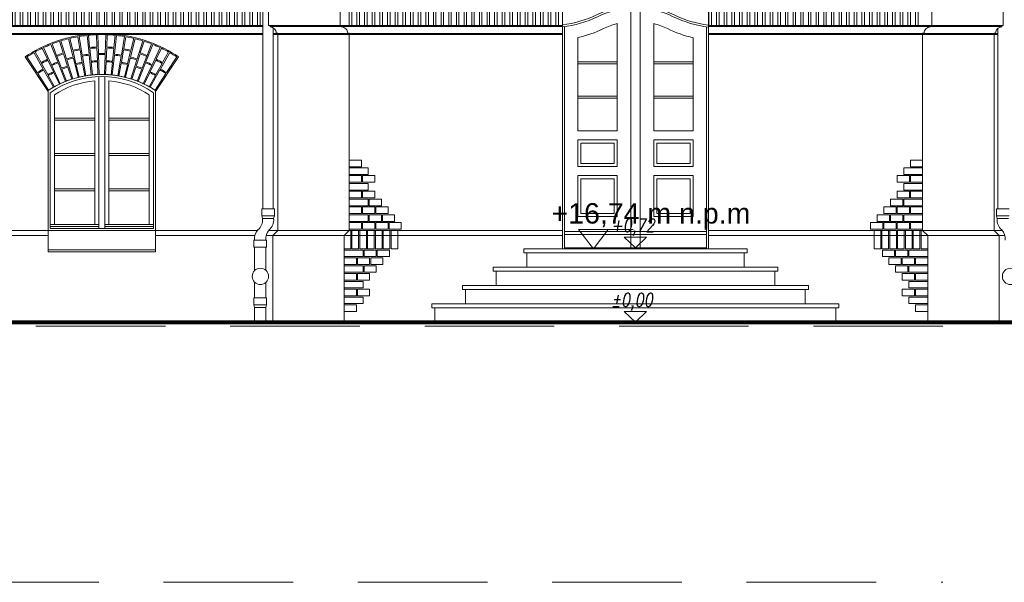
# Model space of a CAD drawing. Header units: millimetres. Extents: x 402 to 79005, y -7782 to 89952.
# Tile 346 of 423: x 41885 to 42850, y 29370 to 29922. Entities that reach past the tile are written whole.
import ezdxf

# ---------------------------------------------------------------- set-up
doc = ezdxf.new("R2010")
doc.units = ezdxf.units.MM
doc.header["$LTSCALE"] = 10
doc.linetypes.add('ACAD_ISO10W100', pattern=[18.5, 12, -3, 0.5, -3])
doc.linetypes.add('DASHED', pattern=[19.05, 12.7, -6.35])
doc.layers.get('0').update_dxf_attribs({"lineweight": 0})
doc.layers.add('kreski', color=8, linetype='Continuous', lineweight=5)
doc.layers.add('wzmiary', color=1, linetype='ACAD_ISO10W100', lineweight=50)
doc.styles.add('ROMANS1', font='simplex.shx', dxfattribs={"width": 0.8, "oblique": 10})
doc.styles.add('ZAGOSP', font='txt', dxfattribs={"height": 0.8})

# ---------------------------------------------------------------- blocks, each defined once
blk = doc.blocks.new('A$C613D1E3E')
for p, q in [((39.12, 19.09), (-14.56, 19.09)), ((-14.56, 19.09), (0, 0)), ((14.56, 19.09), (0, 0))]:
    blk.add_line(p, q)
blk = doc.blocks.new('zw$5EF')
at = {"linetype": 'DASHED'}
for points in [[(712.23, -76), (712.23, -76), (-1766.19, -76)], [(-1766.19, -327), (-1766.19, -327), (712.23, -327)]]:
    blk.add_lwpolyline(points, dxfattribs=at)
blk.add_blockref('A$C613D1E3E', (369.53, 0))
at = {"insert": (523.44, 44.76, 0), "char_height": 20, "width": 434.4308, "attachment_point": 3, "style": 'ZAGOSP'}
blk.add_mtext('{\\fArial|b0|i0|c238|p34;+16,74 m n.p.m}', dxfattribs=at)

msp = doc.modelspace()

# ---------------------------------------------------------------- hatches: boundary and pattern name
at = {"layer": 'kreski'}
h = msp.add_hatch(dxfattribs=at)
h.set_pattern_fill('ANSI32', color=8, scale=20, angle=45, style=0)
h.set_pattern_definition([(90, (40617.8744, 31769.518), (-7.5, 1e-15), []), (90, (40620.3744, 31772.018), (-7.5, 1e-15), [])])
h.paths.add_polyline_path([(40768.84, 29931.21), (40639.34, 29931.21), (40639.34, 29916.21), (40768.84, 29916.21)])
h.paths.add_polyline_path([(41425.73, 29931.21), (40852.96, 29931.21), (40852.96, 29916.21), (41425.73, 29916.21)])
h.paths.add_polyline_path([(41546.61, 29931.21), (41509.85, 29931.21), (41509.85, 29916.21), (41546.61, 29916.21)])
h.paths.add_polyline_path([(41864.29, 29931.21), (41546.61, 29931.21), (41546.61, 29916.21), (41864.29, 29916.21)])
h.paths.add_polyline_path([(42123.16, 29931.21), (41864.29, 29931.21), (41864.29, 29916.21), (42123.16, 29916.21)])
h.paths.add_polyline_path([(42416.85, 29931.21), (42207.85, 29931.21), (42207.85, 29916.21), (42416.85, 29916.21)])
h.paths.add_polyline_path([(42769.85, 29931.21), (42559.85, 29931.21), (42559.85, 29916.21), (42769.85, 29916.21)])

# ---------------------------------------------------------------- linework, layer by layer
for p, q in [((42416.85, 29959.7), (42416.85, 29697.21)), ((42559.85, 29959.7), (42559.85, 29697.21)), ((40852.96, 29916.21), (42123.16, 29916.21)), ((42123.16, 29915.21), (40852.96, 29915.21)), ((42123.16, 29908.21), (40852.96, 29908.21)), ((42123.16, 29907.21), (40852.96, 29907.21)), ((42128.85, 29916.21), (42416.85, 29916.21)), ((42416.85, 29915.21), (42130.35, 29915.21)), ((42416.85, 29908.21), (42133.16, 29908.21)), ((42416.85, 29907.21), (42133.16, 29907.21)), ((42416.85, 29916.21), (42351.85, 29916.21)), ((42418.85, 29915.14), (42418.85, 29697.21)), ((42557.85, 29914.81), (42557.85, 29697.21)), ((42559.85, 29916.21), (42624.85, 29916.21)), ((42559.85, 29916.21), (42848.85, 29916.21)), ((42559.85, 29915.21), (42847.35, 29915.21)), ((42559.85, 29908.21), (42843.54, 29908.21)), ((42559.85, 29907.21), (42843.54, 29907.21)), ((41912.85, 29694.21), (41912.85, 29852.54)), ((42017.85, 29694.21), (42017.85, 29852.54)), ((42122.06, 29736.36), (42122.06, 29729.48)), ((42122.06, 29736.36), (42134.46, 29736.36)), ((42134.46, 29736.36), (42134.46, 29729.48)), ((42854.64, 29736.36), (42842.24, 29736.36)), ((42842.24, 29736.36), (42842.24, 29729.48)), ((42122.06, 29729.48), (42122.76, 29726.81)), ((42122.06, 29729.48), (42134.46, 29729.48)), ((42122.76, 29726.81), (42133.76, 29726.81)), ((42134.46, 29729.48), (42133.76, 29726.81)), ((42842.24, 29729.48), (42842.94, 29726.81)), ((42854.64, 29729.48), (42842.24, 29729.48)), ((42853.94, 29726.81), (42842.94, 29726.81)), ((41912.85, 29715.21), (41679.85, 29715.21)), ((41912.85, 29715.21), (42017.85, 29715.21)), ((42117.9, 29715.21), (42017.85, 29715.21)), ((42416.85, 29715.21), (42128.9, 29715.21)), ((42847.81, 29715.21), (42559.85, 29715.21)), ((41912.85, 29710.21), (41679.85, 29710.21)), ((42115.35, 29710.21), (42017.85, 29710.21)), ((42115.07, 29705.8), (42114.37, 29705.8)), ((42114.37, 29705.8), (42114.37, 29698.8)), ((42115.07, 29705.8), (42126.07, 29705.8)), ((42126.07, 29705.8), (42126.77, 29705.8)), ((42416.85, 29710.21), (42126.35, 29710.21)), ((42126.77, 29705.8), (42126.77, 29698.8)), ((42850.35, 29710.21), (42559.85, 29710.21)), ((42114.37, 29698.8), (42126.77, 29698.8)), ((42115.07, 29698.8), (42115.07, 29675.86)), ((42126.07, 29698.8), (42126.07, 29676.14)), ((42378.85, 29697.21), (42488.35, 29697.21)), ((42378.85, 29693.21), (42378.85, 29697.21)), ((42597.85, 29697.21), (42488.35, 29697.21)), ((42597.85, 29693.21), (42597.85, 29697.21)), ((42017.85, 29694.21), (41912.85, 29694.21)), ((42378.85, 29693.21), (42488.35, 29693.21)), ((42381.85, 29679.21), (42381.85, 29693.21)), ((42597.85, 29693.21), (42488.35, 29693.21)), ((42594.85, 29679.21), (42594.85, 29693.21)), ((42488.35, 29679.21), (42348.85, 29679.21)), ((42348.85, 29679.21), (42348.85, 29675.21)), ((42488.35, 29675.21), (42348.85, 29675.21)), ((42351.85, 29675.21), (42351.85, 29661.21)), ((42488.35, 29679.21), (42378.85, 29679.21)), ((42488.35, 29679.21), (42597.85, 29679.21)), ((42488.35, 29679.21), (42627.85, 29679.21)), ((42488.35, 29675.21), (42627.85, 29675.21)), ((42624.85, 29675.21), (42624.85, 29661.21)), ((42627.85, 29679.21), (42627.85, 29675.21)), ((42115.07, 29664.53), (42115.07, 29649.18)), ((42126.07, 29664.25), (42126.07, 29649.18)), ((42488.35, 29661.21), (42318.85, 29661.21)), ((42318.85, 29661.21), (42318.85, 29657.21)), ((42488.35, 29657.21), (42318.85, 29657.21)), ((42321.85, 29657.21), (42321.85, 29643.21)), ((42348.85, 29661.21), (42488.35, 29661.21)), ((42627.85, 29661.21), (42488.35, 29661.21)), ((42488.35, 29661.21), (42657.85, 29661.21)), ((42488.35, 29657.21), (42657.85, 29657.21)), ((42654.85, 29657.21), (42654.85, 29643.21)), ((42657.85, 29661.21), (42657.85, 29657.21)), ((42115.07, 29649.18), (42114.37, 29649.18)), ((42114.37, 29649.18), (42114.37, 29642.18)), ((42115.07, 29649.18), (42126.07, 29649.18)), ((42126.07, 29649.18), (42126.77, 29649.18)), ((42126.77, 29649.18), (42126.77, 29642.18)), ((42114.37, 29642.18), (42115.07, 29639.52)), ((42114.37, 29642.18), (42126.77, 29642.18)), ((42115.07, 29639.52), (42115.07, 29625.21)), ((42115.07, 29639.52), (42126.07, 29639.52)), ((42126.77, 29642.18), (42126.07, 29639.52)), ((42126.07, 29639.52), (42126.07, 29625.21)), ((42488.35, 29643.21), (42288.85, 29643.21)), ((42288.85, 29643.21), (42288.85, 29639.21)), ((42488.35, 29639.21), (42288.85, 29639.21)), ((42291.85, 29639.21), (42291.85, 29625.21)), ((42318.85, 29643.21), (42488.35, 29643.21)), ((42657.85, 29643.21), (42488.35, 29643.21)), ((42488.35, 29643.21), (42687.85, 29643.21)), ((42488.35, 29639.21), (42687.85, 29639.21)), ((42684.85, 29639.21), (42684.85, 29625.21)), ((42687.85, 29643.21), (42687.85, 29639.21))]:
    msp.add_line(p, q)
at = {"color": 8}
for p, q in [((42416.85, 29907.21), (42351.85, 29907.21)), ((42559.85, 29907.21), (42624.85, 29907.21)), ((42557.85, 29714.21), (42418.85, 29714.21)), ((42557.85, 29711.21), (42418.85, 29711.21)), ((42017.85, 29696.21), (41912.85, 29696.21)), ((42557.85, 29698.21), (42418.85, 29698.21))]:
    msp.add_line(p, q, dxfattribs=at)
at = {"color": 7}
msp.add_line((42488.35, 29698.21), (42529.75, 29698.21), dxfattribs=at)
for points in [[(42123.16, 29736.36), (42123.16, 31274.02), (42075.6, 31316.8), (42075.6, 31330.51)], [(42133.16, 29736.36), (42133.16, 29914.01)], [(42202.85, 29625.21), (42202.85, 29710.21), (42207.85, 29715.21), (42207.85, 29908.71)], [(42774.85, 29625.21), (42774.85, 29710.21), (42769.85, 29715.21), (42769.85, 29908.71)], [(42843.54, 29736.36), (42843.54, 29913.35)]]:
    msp.add_lwpolyline(points)
for points in [[(42137.85, 29907.21), (42137.85, 29908.71), (42136.35, 29908.71, 0.414214), (42130.35, 29914.71), (42130.35, 29916.21), (42128.85, 29916.21), (42128.85, 29931.21), (42127.85, 29931.21), (42137.85, 29938.21)], [(42839.85, 29907.21), (42839.85, 29908.71), (42841.35, 29908.71, -0.414214), (42847.35, 29914.71), (42847.35, 29916.21), (42848.85, 29916.21), (42848.85, 29931.21), (42849.85, 29931.21), (42839.85, 29938.21)]]:
    msp.add_lwpolyline(points, format="xyb", dxfattribs=at)
for points in [[(42207.85, 29907.21), (42207.85, 29908.71), (42206.35, 29908.71, 0.414214), (42200.35, 29914.71), (42200.35, 29916.21), (42198.85, 29916.21), (42198.85, 29931.21), (42197.85, 29931.21), (42207.85, 29938.21)], [(42769.85, 29907.21), (42769.85, 29908.71), (42771.35, 29908.71, -0.414214), (42777.35, 29914.71), (42777.35, 29916.21), (42778.85, 29916.21), (42778.85, 29931.21), (42779.85, 29931.21), (42769.85, 29938.21)]]:
    msp.add_lwpolyline(points, format="xyb")
at = {"color": 8}
for points in [[(42416.85, 29916.93, 0.087685), (42450.33, 29926.6, -0.232164), (42526.37, 29926.6, 0.082633), (42559.85, 29916.56)], [(42416.85, 29914.91, 0.088212), (42451.21, 29924.81, -0.232164), (42525.49, 29924.81, 0.083223), (42559.85, 29914.55)], [(42431.85, 29904.25, 0.057993), (42456.94, 29913.14, -0.050291), (42470.35, 29918.12)], [(42506.35, 29918.12, -0.050291), (42519.76, 29913.14, 0.055061), (42544.85, 29904.08, 0.055061)]]:
    msp.add_lwpolyline(points, format="xyb", dxfattribs=at)
for points in [[(42483.85, 29933.31), (42483.85, 29698.21), (42492.85, 29698.21), (42492.85, 29933.31)], [(42431.85, 29904.25), (42431.85, 29812.94), (42470.35, 29812.94), (42470.35, 29918.12)], [(42544.85, 29904.08), (42544.85, 29812.94), (42506.35, 29812.94), (42506.35, 29918.12)], [(42418.85, 29915.14), (42418.85, 29697.21), (42557.85, 29697.21), (42557.85, 29914.81)], [(41962.35, 29866.16), (41962.35, 29717.21), (41968.35, 29717.21), (41968.35, 29866.16)]]:
    msp.add_lwpolyline(points, dxfattribs=at)
at = {"color": 7}
for points in [[(42132.85, 29625.21), (42132.85, 29710.21), (42137.85, 29715.21), (42137.85, 29908.71)], [(42844.85, 29625.21), (42844.85, 29710.21), (42839.85, 29715.21), (42839.85, 29908.71)]]:
    msp.add_lwpolyline(points, dxfattribs=at)
at = {"color": 8}
for points in [[(42431.85, 29878.62), (42470.35, 29878.62), (42470.35, 29880.62), (42431.85, 29880.62)], [(42506.35, 29878.62), (42544.85, 29878.62), (42544.85, 29880.62), (42506.35, 29880.62)], [(42431.85, 29845.05), (42470.35, 29845.05), (42470.35, 29847.05), (42431.85, 29847.05)], [(42506.35, 29845.05), (42544.85, 29845.05), (42544.85, 29847.05), (42506.35, 29847.05)], [(41958.35, 29823.42), (41918.85, 29823.42), (41918.85, 29825.42), (41958.35, 29825.42)], [(41972.35, 29823.42), (42011.85, 29823.42), (42011.85, 29825.42), (41972.35, 29825.42)], [(42470.35, 29803.94), (42431.85, 29803.94), (42431.85, 29777.94), (42470.35, 29777.94)], [(42467.35, 29800.94), (42434.85, 29800.94), (42434.85, 29780.94), (42467.35, 29780.94)], [(42544.85, 29803.94), (42506.35, 29803.94), (42506.35, 29777.94), (42544.85, 29777.94)], [(42541.85, 29800.94), (42509.35, 29800.94), (42509.35, 29780.94), (42541.85, 29780.94)], [(41958.35, 29788.69), (41918.85, 29788.69), (41918.85, 29790.69), (41958.35, 29790.69)], [(41972.35, 29788.69), (42011.85, 29788.69), (42011.85, 29790.69), (41972.35, 29790.69)], [(42470.35, 29768.94), (42431.85, 29768.94), (42431.85, 29728.94), (42470.35, 29728.94)], [(42467.35, 29765.94), (42434.85, 29765.94), (42434.85, 29731.94), (42467.35, 29731.94)], [(42544.85, 29768.94), (42506.35, 29768.94), (42506.35, 29728.94), (42544.85, 29728.94)], [(42541.85, 29765.94), (42509.35, 29765.94), (42509.35, 29731.94), (42541.85, 29731.94)], [(41958.35, 29753.95), (41918.85, 29753.95), (41918.85, 29755.95), (41958.35, 29755.95)], [(41972.35, 29753.95), (42011.85, 29753.95), (42011.85, 29755.95), (41972.35, 29755.95)], [(41914.85, 29719.21), (41962.35, 29719.21), (41962.35, 29721.21), (41914.85, 29721.21)], [(41968.35, 29719.21), (42015.85, 29719.21), (42015.85, 29721.21), (41968.35, 29721.21)]]:
    msp.add_lwpolyline(points, close=True, dxfattribs=at)
for points in [[(41914.85, 29717.21), (41914.85, 29850.18, -0.317403), (42015.85, 29850.18), (42015.85, 29717.21)], [(41958.35, 29721.21), (41958.35, 29861.92, 0.127239), (41918.85, 29848.08), (41918.85, 29721.21)], [(41972.35, 29721.21), (41972.35, 29861.92, -0.127239), (42011.85, 29848.08), (42011.85, 29721.21)]]:
    msp.add_lwpolyline(points, format="xyb", close=True, dxfattribs=at)
at = {"const_width": 4}
msp.add_lwpolyline([(41434.84, 29625.21), (43507.85, 29625.21)], dxfattribs=at)
for centre in [(42120.72, 29670.19), (42855.98, 29670.19)]:
    msp.add_circle(centre, 8)
for centre, radius, start, end in [((41965.35, 29772.41), 95.8, 56.76881, 123.23119), ((42109.8, 29725.54), 13.02, 310.8227, 5.62966), ((42120.8, 29725.54), 13.02, 310.8227, 5.62966), ((42855.9, 29725.54), 13.02, 174.37034, 229.1773), ((42127.37, 29707.24), 12.39, 137.03021, 186.66192), ((42138.37, 29707.24), 12.39, 137.03021, 186.66192), ((42838.33, 29707.24), 12.39, 353.33808, 42.96979)]:
    msp.add_arc(centre, radius, start, end)
at = {"layer": 'kreski'}
for p, q in [((41960.05, 29907.11), (41960.52, 29895.12)), ((41961.45, 29907.16), (41961.98, 29888.66)), ((41969.25, 29907.16), (41968.71, 29888.66)), ((41970.64, 29907.11), (41970.17, 29895.12)), ((41915.26, 29897.56), (41922.14, 29880.39)), ((41920.91, 29886.89), (41916.56, 29898.07)), ((41923.92, 29900.69), (41927.61, 29889.27)), ((41930.75, 29883.45), (41925.25, 29901.11)), ((41932.76, 29903.22), (41937.24, 29885.26)), ((41936.9, 29891.87), (41934.12, 29903.55)), ((41941.76, 29905.13), (41943.86, 29893.32)), ((41946.19, 29887.12), (41943.14, 29905.37)), ((41950.87, 29906.43), (41952.86, 29888.04)), ((41953.43, 29894.63), (41952.27, 29906.58)), ((41977.27, 29894.63), (41978.43, 29906.58)), ((41979.82, 29906.43), (41977.83, 29888.04)), ((41984.5, 29887.12), (41987.55, 29905.37)), ((41988.93, 29905.13), (41986.83, 29893.32)), ((41997.93, 29903.22), (41993.46, 29885.26)), ((41993.79, 29891.87), (41996.57, 29903.55)), ((41999.94, 29883.45), (42005.45, 29901.11)), ((42006.78, 29900.69), (42003.09, 29889.27)), ((42015.43, 29897.56), (42008.56, 29880.39)), ((42009.79, 29886.89), (42014.13, 29898.07)), ((41898.69, 29889.58), (41907.84, 29873.5)), ((41905.74, 29879.77), (41899.91, 29890.26)), ((41906.84, 29893.85), (41912.05, 29883.04)), ((41915.96, 29877.7), (41908.1, 29894.45)), ((41927.91, 29888.32), (41931.76, 29876.42)), ((41940.03, 29878.74), (41937.14, 29890.9)), ((41944.04, 29892.33), (41946.23, 29880.03)), ((41954.74, 29881.2), (41953.53, 29893.64)), ((41960.56, 29894.12), (41961.05, 29881.63)), ((41962.01, 29887.66), (41962.58, 29868.17)), ((41968.68, 29887.66), (41968.12, 29868.17)), ((41970.13, 29894.12), (41969.64, 29881.63)), ((41975.95, 29881.2), (41977.17, 29893.64)), ((41986.66, 29892.33), (41984.47, 29880.03)), ((41990.66, 29878.74), (41993.56, 29890.9)), ((42002.78, 29888.32), (41998.94, 29876.42)), ((42014.73, 29877.7), (42022.59, 29894.45)), ((42023.85, 29893.85), (42018.65, 29883.04)), ((42032, 29889.58), (42022.85, 29873.5)), ((42024.96, 29879.77), (42030.78, 29890.26)), ((41890.21, 29885.53), (41912.85, 29851.46)), ((41902.01, 29869.95), (41891.94, 29885.47)), ((41912.29, 29867.97), (41906.22, 29878.9)), ((41912.48, 29882.14), (41917.91, 29870.88)), ((41925.79, 29874.3), (41921.27, 29885.96)), ((41922.51, 29879.46), (41929.75, 29861.35)), ((41936.85, 29863.88), (41931.05, 29882.49)), ((41937.48, 29884.29), (41942.19, 29865.37)), ((41943.16, 29865.61), (41940.26, 29877.77)), ((41949.57, 29866.9), (41946.36, 29886.14)), ((41946.4, 29879.04), (41948.59, 29866.74)), ((41952.97, 29887.05), (41955.06, 29867.66)), ((41956.05, 29867.76), (41954.84, 29880.2)), ((41961.09, 29880.63), (41961.58, 29868.14)), ((41969.6, 29880.63), (41969.11, 29868.14)), ((41974.64, 29867.76), (41975.86, 29880.2)), ((41977.73, 29887.05), (41975.63, 29867.66)), ((41981.13, 29866.9), (41984.34, 29886.14)), ((41984.29, 29879.04), (41982.11, 29866.74)), ((41987.54, 29865.61), (41990.43, 29877.77)), ((41993.22, 29884.29), (41988.5, 29865.37)), ((41993.84, 29863.88), (41999.64, 29882.49)), ((42008.19, 29879.46), (42000.94, 29861.35)), ((42004.9, 29874.3), (42009.43, 29885.96)), ((42018.21, 29882.14), (42012.78, 29870.88)), ((42040.48, 29885.53), (42017.85, 29851.46)), ((42018.4, 29867.97), (42024.47, 29878.9)), ((42028.68, 29869.95), (42038.76, 29885.47)), ((41913.18, 29852.76), (41902.56, 29869.11)), ((41908.34, 29872.63), (41917.98, 29855.68)), ((41924.67, 29859.14), (41916.39, 29876.8)), ((41918.34, 29869.98), (41923.77, 29858.72)), ((41930.68, 29861.72), (41926.16, 29873.37)), ((41932.06, 29875.47), (41935.91, 29863.58)), ((41998.63, 29875.47), (41994.79, 29863.58)), ((42000.02, 29861.72), (42004.54, 29873.37)), ((42006.03, 29859.14), (42014.31, 29876.8)), ((42012.35, 29869.98), (42006.92, 29858.72)), ((42022.36, 29872.63), (42012.72, 29855.68)), ((42017.52, 29852.76), (42028.14, 29869.11)), ((41918.85, 29856.17), (41912.78, 29867.1)), ((42011.85, 29856.17), (42017.92, 29867.1))]:
    msp.add_line(p, q, dxfattribs=at)
for points in [[(42207.85, 29777.57), (42219.85, 29777.57), (42219.85, 29784.07), (42207.85, 29784.07)], [(42769.85, 29777.57), (42757.85, 29777.57), (42757.85, 29784.07), (42769.85, 29784.07)], [(42207.85, 29770.15), (42226.35, 29770.15), (42226.35, 29776.65), (42207.85, 29776.65)], [(42769.85, 29770.15), (42751.35, 29770.15), (42751.35, 29776.65), (42769.85, 29776.65)], [(42207.85, 29762.47), (42219.85, 29762.47), (42219.85, 29768.97), (42207.85, 29768.97)], [(42220.85, 29762.47), (42232.85, 29762.47), (42232.85, 29768.97), (42220.85, 29768.97)], [(42756.85, 29762.47), (42744.85, 29762.47), (42744.85, 29768.97), (42756.85, 29768.97)], [(42769.85, 29762.47), (42757.85, 29762.47), (42757.85, 29768.97), (42769.85, 29768.97)], [(42207.85, 29754.79), (42226.35, 29754.79), (42226.35, 29761.29), (42207.85, 29761.29)], [(42207.85, 29747.11), (42219.85, 29747.11), (42219.85, 29753.61), (42207.85, 29753.61)], [(42220.85, 29747.11), (42232.85, 29747.11), (42232.85, 29753.61), (42220.85, 29753.61)], [(42756.85, 29747.11), (42744.85, 29747.11), (42744.85, 29753.61), (42756.85, 29753.61)], [(42769.85, 29754.79), (42751.35, 29754.79), (42751.35, 29761.29), (42769.85, 29761.29)], [(42769.85, 29747.11), (42757.85, 29747.11), (42757.85, 29753.61), (42769.85, 29753.61)], [(42207.85, 29739.43), (42226.35, 29739.43), (42226.35, 29745.93), (42207.85, 29745.93)], [(42227.35, 29739.43), (42239.35, 29739.43), (42239.35, 29745.93), (42227.35, 29745.93)], [(42750.35, 29739.43), (42738.35, 29739.43), (42738.35, 29745.93), (42750.35, 29745.93)], [(42769.85, 29739.43), (42751.35, 29739.43), (42751.35, 29745.93), (42769.85, 29745.93)], [(42207.85, 29731.75), (42219.85, 29731.75), (42219.85, 29738.25), (42207.85, 29738.25)], [(42220.85, 29731.75), (42232.85, 29731.75), (42232.85, 29738.25), (42220.85, 29738.25)], [(42233.85, 29731.75), (42245.85, 29731.75), (42245.85, 29738.25), (42233.85, 29738.25)], [(42743.85, 29731.75), (42731.85, 29731.75), (42731.85, 29738.25), (42743.85, 29738.25)], [(42756.85, 29731.75), (42744.85, 29731.75), (42744.85, 29738.25), (42756.85, 29738.25)], [(42769.85, 29731.75), (42757.85, 29731.75), (42757.85, 29738.25), (42769.85, 29738.25)], [(42207.85, 29724.07), (42226.35, 29724.07), (42226.35, 29730.57), (42207.85, 29730.57)], [(42227.35, 29724.07), (42239.35, 29724.07), (42239.35, 29730.57), (42227.35, 29730.57)], [(42240.35, 29724.07), (42252.35, 29724.07), (42252.35, 29730.57), (42240.35, 29730.57)], [(42737.35, 29724.07), (42725.35, 29724.07), (42725.35, 29730.57), (42737.35, 29730.57)], [(42750.35, 29724.07), (42738.35, 29724.07), (42738.35, 29730.57), (42750.35, 29730.57)], [(42769.85, 29724.07), (42751.35, 29724.07), (42751.35, 29730.57), (42769.85, 29730.57)], [(42207.85, 29715.21), (42209.35, 29715.21), (42209.35, 29697.21), (42202.85, 29697.21), (42202.85, 29710.21)], [(42207.85, 29716.39), (42219.85, 29716.39), (42219.85, 29722.89), (42207.85, 29722.89)], [(42217.03, 29715.21), (42217.03, 29697.21), (42210.53, 29697.21), (42210.53, 29715.21)], [(42224.71, 29715.21), (42224.71, 29697.21), (42218.21, 29697.21), (42218.21, 29715.21)], [(42220.85, 29716.39), (42232.85, 29716.39), (42232.85, 29722.89), (42220.85, 29722.89)], [(42232.39, 29715.21), (42232.39, 29697.21), (42225.89, 29697.21), (42225.89, 29715.21)], [(42240.07, 29715.21), (42240.07, 29697.21), (42233.57, 29697.21), (42233.57, 29715.21)], [(42233.85, 29716.39), (42245.85, 29716.39), (42245.85, 29722.89), (42233.85, 29722.89)], [(42247.75, 29715.21), (42247.75, 29697.21), (42241.25, 29697.21), (42241.25, 29715.21)], [(42246.85, 29716.39), (42258.85, 29716.39), (42258.85, 29722.89), (42246.85, 29722.89)], [(42255.43, 29715.21), (42255.43, 29697.21), (42248.93, 29697.21), (42248.93, 29715.21)], [(42730.85, 29716.39), (42718.85, 29716.39), (42718.85, 29722.89), (42730.85, 29722.89)], [(42722.27, 29715.21), (42722.27, 29697.21), (42728.77, 29697.21), (42728.77, 29715.21)], [(42729.95, 29715.21), (42729.95, 29697.21), (42736.45, 29697.21), (42736.45, 29715.21)], [(42743.85, 29716.39), (42731.85, 29716.39), (42731.85, 29722.89), (42743.85, 29722.89)], [(42737.63, 29715.21), (42737.63, 29697.21), (42744.13, 29697.21), (42744.13, 29715.21)], [(42756.85, 29716.39), (42744.85, 29716.39), (42744.85, 29722.89), (42756.85, 29722.89)], [(42745.31, 29715.21), (42745.31, 29697.21), (42751.81, 29697.21), (42751.81, 29715.21)], [(42752.99, 29715.21), (42752.99, 29697.21), (42759.49, 29697.21), (42759.49, 29715.21)], [(42769.85, 29716.39), (42757.85, 29716.39), (42757.85, 29722.89), (42769.85, 29722.89)], [(42760.67, 29715.21), (42760.67, 29697.21), (42767.17, 29697.21), (42767.17, 29715.21)], [(42769.85, 29715.21), (42768.35, 29715.21), (42768.35, 29697.21), (42774.85, 29697.21), (42774.85, 29710.21)], [(42202.85, 29689.53), (42221.35, 29689.53), (42221.35, 29696.03), (42202.85, 29696.03)], [(42234.35, 29689.53), (42222.35, 29689.53), (42222.35, 29696.03), (42234.35, 29696.03)], [(42247.35, 29689.53), (42235.35, 29689.53), (42235.35, 29696.03), (42247.35, 29696.03)], [(42730.35, 29689.53), (42742.35, 29689.53), (42742.35, 29696.03), (42730.35, 29696.03)], [(42743.35, 29689.53), (42755.35, 29689.53), (42755.35, 29696.03), (42743.35, 29696.03)], [(42774.85, 29689.53), (42756.35, 29689.53), (42756.35, 29696.03), (42774.85, 29696.03)], [(42214.85, 29681.85), (42202.85, 29681.85), (42202.85, 29688.35), (42214.85, 29688.35)], [(42227.85, 29681.85), (42215.85, 29681.85), (42215.85, 29688.35), (42227.85, 29688.35)], [(42240.85, 29681.85), (42228.85, 29681.85), (42228.85, 29688.35), (42240.85, 29688.35)], [(42736.85, 29681.85), (42748.85, 29681.85), (42748.85, 29688.35), (42736.85, 29688.35)], [(42749.85, 29681.85), (42761.85, 29681.85), (42761.85, 29688.35), (42749.85, 29688.35)], [(42762.85, 29681.85), (42774.85, 29681.85), (42774.85, 29688.35), (42762.85, 29688.35)], [(42202.85, 29674.17), (42221.35, 29674.17), (42221.35, 29680.67), (42202.85, 29680.67)], [(42234.35, 29674.17), (42222.35, 29674.17), (42222.35, 29680.67), (42234.35, 29680.67)], [(42743.35, 29674.17), (42755.35, 29674.17), (42755.35, 29680.67), (42743.35, 29680.67)], [(42774.85, 29674.17), (42756.35, 29674.17), (42756.35, 29680.67), (42774.85, 29680.67)], [(42214.85, 29666.49), (42202.85, 29666.49), (42202.85, 29672.99), (42214.85, 29672.99)], [(42227.85, 29666.49), (42215.85, 29666.49), (42215.85, 29672.99), (42227.85, 29672.99)], [(42749.85, 29666.49), (42761.85, 29666.49), (42761.85, 29672.99), (42749.85, 29672.99)], [(42762.85, 29666.49), (42774.85, 29666.49), (42774.85, 29672.99), (42762.85, 29672.99)], [(42202.85, 29658.81), (42221.35, 29658.81), (42221.35, 29665.31), (42202.85, 29665.31)], [(42214.85, 29651.13), (42202.85, 29651.13), (42202.85, 29657.63), (42214.85, 29657.63)], [(42227.85, 29651.13), (42215.85, 29651.13), (42215.85, 29657.63), (42227.85, 29657.63)], [(42749.85, 29651.13), (42761.85, 29651.13), (42761.85, 29657.63), (42749.85, 29657.63)], [(42774.85, 29658.81), (42756.35, 29658.81), (42756.35, 29665.31), (42774.85, 29665.31)], [(42762.85, 29651.13), (42774.85, 29651.13), (42774.85, 29657.63), (42762.85, 29657.63)], [(42202.85, 29643.45), (42221.35, 29643.45), (42221.35, 29649.95), (42202.85, 29649.95)], [(42774.85, 29643.45), (42756.35, 29643.45), (42756.35, 29649.95), (42774.85, 29649.95)], [(42214.85, 29635.77), (42202.85, 29635.77), (42202.85, 29642.27), (42214.85, 29642.27)], [(42762.85, 29635.77), (42774.85, 29635.77), (42774.85, 29642.27), (42762.85, 29642.27)]]:
    msp.add_lwpolyline(points, close=True, dxfattribs=at)
for radius, start, end in [(135.78, 96.958, 123.59674), (134.78, 92.25207, 95.5701), (134.78, 88.3424, 91.6576), (134.78, 84.4299, 87.74793), (135.78, 56.40326, 83.042), (134.78, 111.81457, 115.1326), (134.78, 107.90207, 111.2201), (134.78, 103.98957, 107.3076), (134.78, 100.07707, 103.3951), (134.78, 96.16457, 99.4826), (134.78, 80.5174, 83.83543), (134.78, 76.6049, 79.92293), (134.78, 72.6924, 76.01043), (134.78, 68.7799, 72.09793), (134.78, 64.8674, 68.18543), (134.78, 119.63957, 123.00227), (134.78, 115.72707, 119.0451), (122.78, 107.90207, 111.2201), (121.78, 107.90207, 111.2201), (122.78, 100.07707, 103.3951), (121.78, 100.07707, 103.3951), (116.28, 96.16457, 99.4826), (122.78, 92.25207, 95.5701), (121.78, 92.25207, 95.5701), (116.28, 88.3424, 91.6576), (115.28, 88.3424, 91.6576), (121.78, 84.4299, 87.74793), (122.78, 84.4299, 87.74793), (116.28, 80.5174, 83.83543), (121.78, 76.6049, 79.92293), (122.78, 76.6049, 79.92293), (121.78, 68.7799, 72.09793), (122.78, 68.7799, 72.09793), (134.78, 60.9549, 64.27293), (134.78, 56.99773, 60.36043), (122.78, 115.72707, 119.0451), (121.78, 115.72707, 119.0451), (116.28, 111.81457, 115.1326), (115.28, 111.81457, 115.1326), (116.28, 103.98957, 107.3076), (115.28, 103.98957, 107.3076), (109.28, 100.07707, 103.3951), (108.28, 100.07707, 103.3951), (115.28, 96.16457, 99.4826), (109.28, 92.25207, 95.5701), (108.28, 92.25207, 95.5701), (108.28, 84.4299, 87.74793), (109.28, 84.4299, 87.74793), (115.28, 80.5174, 83.83543), (108.28, 76.6049, 79.92293), (109.28, 76.6049, 79.92293), (115.28, 72.6924, 76.01043), (116.28, 72.6924, 76.01043), (115.28, 64.8674, 68.18543), (116.28, 64.8674, 68.18543), (121.78, 60.9549, 64.27293), (122.78, 60.9549, 64.27293), (116.28, 119.63957, 123.00227), (115.28, 119.63957, 123.00227), (109.28, 115.72707, 119.0451), (108.28, 115.72707, 119.0451), (109.28, 107.90207, 111.2201), (108.28, 107.90207, 111.2201), (95.78, 92.25207, 95.5701), (95.78, 88.3424, 91.6576), (95.78, 84.4299, 87.74793), (108.28, 68.7799, 72.09793), (109.28, 68.7799, 72.09793), (108.28, 60.9549, 64.27293), (109.28, 60.9549, 64.27293), (115.28, 56.99773, 60.36043), (116.28, 56.99773, 60.36043), (95.78, 115.72707, 119.0451), (95.78, 111.81457, 115.1326), (95.78, 107.90207, 111.2201), (95.78, 103.98957, 107.3076), (95.78, 100.07707, 103.3951), (95.78, 96.16457, 99.4826), (95.78, 80.5174, 83.83543), (95.78, 76.6049, 79.92293), (95.78, 72.6924, 76.01043), (95.78, 68.7799, 72.09793), (95.78, 64.8674, 68.18543), (95.78, 60.9549, 64.27293), (95.78, 119.63957, 123.00227), (95.78, 56.99773, 60.36043)]:
    msp.add_arc((41965.35, 29772.43), radius, start, end, dxfattribs=at)
at = {"layer": 'wzmiary', "color": 7, "linetype": 'Continuous', "lineweight": 9, "ltscale": 100}
for points in [[(42477.46, 29708.63), (42488.35, 29698.21), (42499.24, 29708.63), (42477.46, 29708.63)], [(42477.46, 29635.63), (42488.35, 29625.21), (42499.24, 29635.63), (42477.46, 29635.63)]]:
    msp.add_lwpolyline(points, dxfattribs=at)

# ---------------------------------------------------------------- block references
msp.add_blockref('zw$5EF', (42077.56, 29697.21))

# ---------------------------------------------------------------- texts
at = {"layer": 'wzmiary', "color": 7, "linetype": 'Continuous', "lineweight": 9, "ltscale": 100, "char_height": 13, "width": 242.5343, "attachment_point": 1, "style": 'ROMANS1'}
for s, insert in [('+0,72', (42464.4, 29726.77)), ('%%P0,00', (42464.4, 29653.77))]:
    msp.add_mtext(s, dxfattribs=dict(at, insert=insert))

doc.saveas('drawing.dxf')
